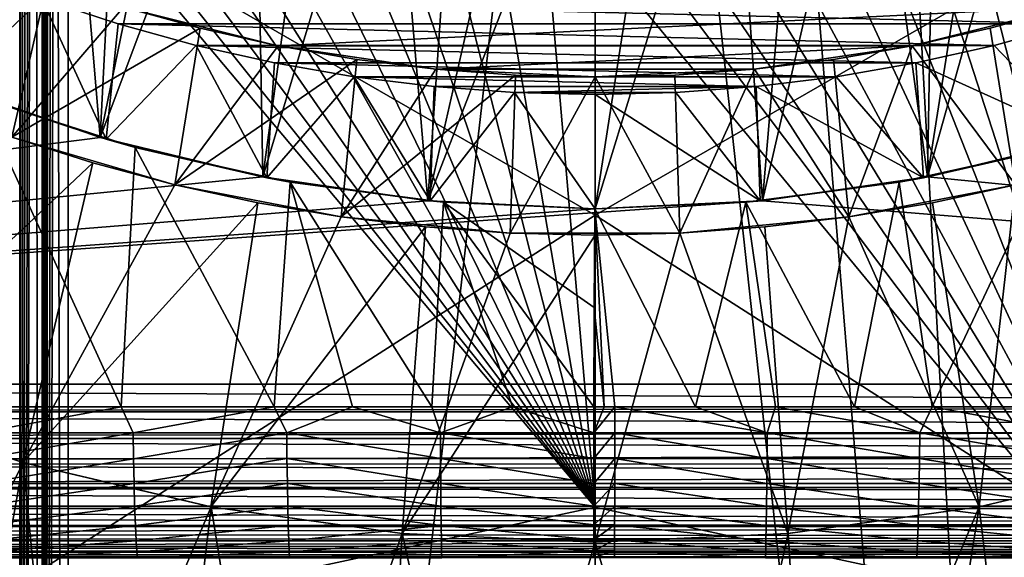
# Model space of a CAD drawing. Header units: metres. Extents: x -104 to 104, y -68 to 90.
# Tile 257 of 656: x -3.28 to 2.33, y -15.7 to -12.64. Entities that reach past the tile are written whole.
import ezdxf

# ---------------------------------------------------------------- set-up
doc = ezdxf.new("R2010")
doc.units = ezdxf.units.M
doc.layers.add('solid_FIT-BATH-153_SW0002', color=7, linetype='CONTINUOUS')

msp = doc.modelspace()

# ---------------------------------------------------------------- linework, layer by layer
at = {"layer": 'solid_FIT-BATH-153_SW0002'}
for points in [[(-3.138919, -33.664112, 59.808655), (-3, 21.43195, 59.796501), (-3, -33.664112, 59.796501)], [(-3.039345, 21.345621, 59.79747), (-3, 21.43195, 59.796501), (-3.138919, -33.664112, 59.808655)], [(3, -33.664112, 59.796501), (-3, 21.43195, 59.796501), (-1.503199, 21.284964, 59.796501)], [(3, -33.664112, 59.796501), (-3, -33.664112, 59.796501), (-3, 21.43195, 59.796501)], [(3, -33.664112, 59.796501), (1.506204, 21.28516, 59.796501), (3, 21.43195, 59.796501)], [(-3.079806, 21.25662, 59.800491), (-3.039345, 21.345621, 59.79747), (-3.138919, -33.664112, 59.808655)], [(-3.104392, 21.202333, 59.803341), (-3.079806, 21.25662, 59.800491), (-3.138919, -33.664112, 59.808655)], [(3, -33.664112, 59.796501), (-1.503199, 21.284964, 59.796501), (0, 21.235888, 59.796501)], [(3, -33.664112, 59.796501), (0, 21.235888, 59.796501), (1.506204, 21.28516, 59.796501)], [(-3.120061, 21.167622, 59.805561), (-3.104392, 21.202333, 59.803341), (-3.138919, -33.664112, 59.808655)], [(-3.160007, 21.078621, 59.812668), (-3.120061, 21.167622, 59.805561), (-3.138919, -33.664112, 59.808655)], [(-3.160007, 21.078621, 59.812668), (-3.138919, -33.664112, 59.808655), (-3.273747, -33.664112, 59.844795)], [(-3.199542, 20.989618, 59.821785), (-3.160007, 21.078621, 59.812668), (-3.273747, -33.664112, 59.844795)], [(-3.207005, 20.972694, 59.823746), (-3.199542, 20.989618, 59.821785), (-3.273747, -33.664112, 59.844795)], [(-3.238563, 20.90062, 59.832901), (-3.207005, 20.972694, 59.823746), (-3.273747, -33.664112, 59.844795)], [(-3.27697, 20.811617, 59.845978), (-3.238563, 20.90062, 59.832901), (-3.273747, -33.664112, 59.844795)], [(-3.27697, 20.811617, 59.845978), (-3.273747, -33.664112, 59.844795), (-3.400242, -33.664112, 59.90382)], [(-3.273747, 18.675392, 72.748207), (-3.400242, 18.675392, 72.689178), (-3.399395, -33.664112, 72.689674)], [(-3.273747, 18.675392, 72.748207), (-3.399395, -33.664112, 72.689674), (-3.272829, -33.664112, 72.748543)], [(-3.138919, 18.675392, 72.784348), (-3.273747, 18.675392, 72.748207), (-3.272829, -33.664112, 72.748543)], [(-3.138919, 18.675392, 72.784348), (-3.272829, -33.664112, 72.748543), (-3.137956, -33.664112, 72.784515)], [(-3.138919, 18.675392, 72.784348), (-3.137956, -33.664112, 72.784515), (-3, -33.664112, 72.796501)], [(-3.138919, 18.675392, 72.784348), (-3, -33.664112, 72.796501), (-3, 18.675392, 72.796501)], [(3, 18.675392, 72.796501), (-3, -33.664112, 72.796501), (3, -33.664112, 72.796501)], [(-3, 18.675392, 72.796501), (-3, -33.664112, 72.796501), (3, 18.675392, 72.796501)], [(-17.18494, -17.214111, 0.796502), (-2.847588, -10.108701, 0.796502), (-3.500053, -9.776165, 0.796502)], [(-17.18494, -17.214111, 0.796502), (-2.162943, -10.371553, 0.796502), (-2.847588, -10.108701, 0.796502)], [(17.184942, -17.214111, 0.796502), (2.847568, -10.10871, 0.796502), (2.16292, -10.371561, 0.796502)], [(17.184942, -17.214111, 0.796502), (-2.162943, -10.371553, 0.796502), (-17.18494, -17.214111, 0.796502)], [(-3.401112, -10.398576, -1.703498), (-3.047198, -10.567149, -1.703498), (-3.717103, -12.997561, -1.703498)], [(17.184942, -17.214111, 0.796502), (-1.455257, -10.561094, 0.796502), (-2.162943, -10.371553, 0.796502)], [(17.184942, -17.214111, 0.796502), (2.16292, -10.371561, 0.796502), (1.455235, -10.561099, 0.796502)], [(-3.685249, -11.625681, 15.553202), (0.000001, -13.750768, 15.496895), (0.000001, -10.485798, 15.583759)], [(3.685249, -11.626538, 15.55318), (0.000001, -10.485798, 15.583759), (0.000001, -13.750768, 15.496895)], [(-3.047198, -10.567149, -1.703498), (-2.817144, -13.309086, -1.703498), (-3.717103, -12.997561, -1.703498)], [(-3.047198, -10.567149, -1.703498), (-2.683803, -10.717402, -1.703498), (-2.817144, -13.309086, -1.703498)], [(17.184942, -17.214111, 0.796502), (-0.732798, -10.675613, 0.796502), (-1.455257, -10.561094, 0.796502)], [(17.184942, -17.214111, 0.796502), (1.455235, -10.561099, 0.796502), (0.732782, -10.675615, 0.796502)], [(17.184942, -17.214111, 0.796502), (0, -10.714112, 0.796502), (-0.732798, -10.675613, 0.796502)], [(17.184942, -17.214111, 0.796502), (0.732782, -10.675615, 0.796502), (0, -10.714112, 0.796502)], [(-2.683803, -10.717402, -1.703498), (-2.313332, -10.848422, -1.703498), (-2.817144, -13.309086, -1.703498)], [(2.683694, -10.717443, -1.703498), (2.817129, -13.309091, -1.703498), (1.892348, -13.533355, -1.703498)], [(2.313218, -10.848459, -1.703498), (2.683694, -10.717443, -1.703498), (1.892348, -13.533355, -1.703498)], [(-2.313332, -10.848422, -1.703498), (-1.937086, -10.959546, -1.703498), (-2.817144, -13.309086, -1.703498)], [(1.936971, -10.959577, -1.703498), (2.313218, -10.848459, -1.703498), (1.892348, -13.533355, -1.703498)], [(-1.937086, -10.959546, -1.703498), (-1.892358, -13.533353, -1.703498), (-2.817144, -13.309086, -1.703498)], [(-1.937086, -10.959546, -1.703498), (-1.554057, -11.051159, -1.703498), (-1.892358, -13.533353, -1.703498)], [(1.553946, -11.051182, -1.703498), (1.936971, -10.959577, -1.703498), (1.892348, -13.533355, -1.703498)], [(-1.554057, -11.051159, -1.703498), (-1.167951, -11.122589, -1.703498), (-1.892358, -13.533353, -1.703498)], [(1.553946, -11.051182, -1.703498), (1.892348, -13.533355, -1.703498), (0.951753, -13.668681, -1.703498)], [(1.16785, -11.122604, -1.703498), (1.553946, -11.051182, -1.703498), (0.951753, -13.668681, -1.703498)], [(-1.167951, -11.122589, -1.703498), (-0.951758, -13.66868, -1.703498), (-1.892358, -13.533353, -1.703498)], [(-1.167951, -11.122589, -1.703498), (-0.780931, -11.173428, -1.703498), (-0.951758, -13.66868, -1.703498)], [(0.780854, -11.173437, -1.703498), (1.16785, -11.122604, -1.703498), (0.951753, -13.668681, -1.703498)], [(-0.780931, -11.173428, -1.703498), (-0.391627, -11.203933, -1.703498), (-0.951758, -13.66868, -1.703498)], [(-0.391627, -11.203933, -1.703498), (0, -11.214112, -1.703498), (-0.951758, -13.66868, -1.703498)], [(0.780854, -11.173437, -1.703498), (0.951753, -13.668681, -1.703498), (0, -13.714112, -1.703498)], [(0.391583, -11.203938, -1.703498), (0.780854, -11.173437, -1.703498), (0, -13.714112, -1.703498)], [(0.391583, -11.203938, -1.703498), (0, -13.714112, -1.703498), (0, -11.214112, -1.703498)], [(0, -11.214112, -1.703498), (0, -13.714112, -1.703498), (-0.951758, -13.66868, -1.703498)], [(-6.357424, -13.730803, 12.492282), (-3.482898, -11.49421, 12.555638), (-3.226123, -11.604536, 12.552885)], [(-6.357424, -13.730803, 12.492282), (-3.226123, -11.604536, 12.552885), (-3.176851, -11.624575, 12.552384)], [(-3.176408, -16.095163, 12.426475), (-6.357424, -13.730803, 12.492282), (-3.176851, -11.624575, 12.552384)], [(-3.685249, -11.625681, 15.553202), (-3.685249, -16.10972, 15.427163), (0.000001, -13.750768, 15.496895)], [(-2.966746, -11.706045, 12.550349), (-0.000008, -15.413589, 12.448013), (-3.176851, -11.624575, 12.552384)], [(-3.176408, -16.095163, 12.426475), (-3.176851, -11.624575, 12.552384), (-0.000008, -15.413589, 12.448013)], [(3.685249, -16.11083, 15.42713), (3.685249, -11.626538, 15.55318), (0.000001, -13.750768, 15.496895)], [(-2.704803, -11.798802, 12.548029), (-0.000008, -15.413589, 12.448013), (-2.966746, -11.706045, 12.550349)], [(-2.440298, -11.882831, 12.545925), (-0.000008, -15.413589, 12.448013), (-2.704803, -11.798802, 12.548029)], [(-2.173292, -11.958138, 12.544037), (-0.000008, -15.413589, 12.448013), (-2.440298, -11.882831, 12.545925)], [(2.127348, -11.970153, 12.543736), (2.38928, -11.897948, 12.545547), (3.176401, -16.095066, 12.426477)], [(-1.904359, -12.024613, 12.542369), (-0.000008, -15.413589, 12.448013), (-2.173292, -11.958138, 12.544037)], [(1.86378, -12.033842, 12.542137), (2.127348, -11.970153, 12.543736), (3.176401, -16.095066, 12.426477)], [(-1.633996, -12.082194, 12.540925), (-0.000008, -15.413589, 12.448013), (-1.904359, -12.024613, 12.542369)], [(1.598975, -12.088984, 12.540754), (1.86378, -12.033842, 12.542137), (3.176401, -16.095066, 12.426477)], [(-1.362651, -12.130837, 12.539706), (-0.000008, -15.413589, 12.448013), (-1.633996, -12.082194, 12.540925)], [(1.333327, -12.135552, 12.539589), (1.598975, -12.088984, 12.540754), (3.176401, -16.095066, 12.426477)], [(-1.090719, -12.170531, 12.538714), (-0.000008, -15.413589, 12.448013), (-1.362651, -12.130837, 12.539706)], [(1.06716, -12.173549, 12.538638), (1.333327, -12.135552, 12.539589), (3.176401, -16.095066, 12.426477)], [(-0.81835, -12.201331, 12.537938), (-0.000008, -15.413589, 12.448013), (-1.090719, -12.170531, 12.538714)], [(-0.54566, -12.223301, 12.537374), (-0.000008, -15.413589, 12.448013), (-0.81835, -12.201331, 12.537938)], [(0.53379, -12.224058, 12.537354), (0.800607, -12.203031, 12.537895), (3.176401, -16.095066, 12.426477)], [(0.800607, -12.203031, 12.537895), (1.06716, -12.173549, 12.538638), (3.176401, -16.095066, 12.426477)], [(-3.539686, -12.260054, -35.203499), (-3.116271, -12.423381, -35.203499), (-4.216746, -12.946747, -34.303497)], [(-0.272813, -12.236473, 12.53705), (-0.000008, -15.413589, 12.448013), (-0.54566, -12.223301, 12.537374)], [(-0.272813, -12.236473, 12.53705), (-0.000009, -12.24087, 12.536988), (-0.000008, -15.413589, 12.448013)], [(-0.000009, -12.24087, 12.536988), (0.266863, -12.236664, 12.537046), (3.176401, -16.095066, 12.426477)], [(-0.000008, -15.413589, 12.448013), (-0.000009, -12.24087, 12.536988), (3.176401, -16.095066, 12.426477)], [(0.266863, -12.236664, 12.537046), (0.53379, -12.224058, 12.537354), (3.176401, -16.095066, 12.426477)], [(-3.577637, -12.352518, -7.703498), (-3.672907, -13.015174, -8.353498), (-3.149833, -12.51758, -7.703498)], [(-3.116271, -12.423381, -35.203499), (-3.319808, -13.305847, -34.303497), (-4.216746, -12.946747, -34.303497)], [(-3.116271, -12.423381, -35.203499), (-2.685302, -12.565759, -35.203499), (-3.319808, -13.305847, -34.303497)], [(-3.149833, -12.51758, -7.703498), (-3.672907, -13.015174, -8.353498), (-2.783429, -13.31893, -8.353498)], [(-3.149833, -12.51758, -7.703498), (2.714672, -12.661292, -7.703498), (3.149981, -12.517527, -7.703498)], [(-3.149833, -12.51758, -7.703498), (-2.783429, -13.31893, -8.353498), (-2.714497, -12.661341, -7.703498)], [(-3.149833, -12.51758, -7.703498), (-2.714497, -12.661341, -7.703498), (2.714672, -12.661292, -7.703498)], [(-2.685302, -12.565759, -35.203499), (-2.247843, -12.686831, -35.203499), (-3.319808, -13.305847, -34.303497)], [(-2.685641, -12.565599, -36.203499), (-1.805167, -12.786251, -36.203499), (-2.685302, -12.565759, -35.203499)], [(-2.685641, -12.565599, -36.203499), (2.685465, -12.565649, -36.203499), (-1.805167, -12.786251, -36.203499)], [(-1.805167, -12.786251, -36.203499), (-2.247843, -12.686831, -35.203499), (-2.685302, -12.565759, -35.203499)], [(-1.805167, -12.786251, -36.203499), (2.685465, -12.565649, -36.203499), (1.804922, -12.786301, -36.203499)], [(2.685465, -12.565649, -36.203499), (2.247843, -12.686831, -35.203499), (1.804847, -12.786324, -35.203499)], [(1.804922, -12.786301, -36.203499), (2.685465, -12.565649, -36.203499), (1.804847, -12.786324, -35.203499)], [(2.685465, -12.565649, -36.203499), (2.685302, -12.565759, -35.203499), (2.247843, -12.686831, -35.203499)], [(2.247843, -12.686831, -35.203499), (2.685302, -12.565759, -35.203499), (2.392556, -13.578095, -34.303497)], [(-2.714497, -12.661341, -7.703498), (-2.783429, -13.31893, -8.353498), (-2.271695, -12.783901, -7.703498)], [(-2.714497, -12.661341, -7.703498), (2.271918, -12.783849, -7.703498), (2.714672, -12.661292, -7.703498)], [(-2.714497, -12.661341, -7.703498), (-2.271695, -12.783901, -7.703498), (2.271918, -12.783849, -7.703498)], [(2.271918, -12.783849, -7.703498), (2.783422, -13.318932, -8.353498), (2.714672, -12.661292, -7.703498)], [(-2.247843, -12.686831, -35.203499), (-2.392556, -13.578095, -34.303497), (-3.319808, -13.305847, -34.303497)], [(-2.247843, -12.686831, -35.203499), (-1.804847, -12.786324, -35.203499), (-2.392556, -13.578095, -34.303497)], [(-1.805167, -12.786251, -36.203499), (-1.804847, -12.786324, -35.203499), (-2.247843, -12.686831, -35.203499)], [(1.804847, -12.786324, -35.203499), (2.247843, -12.686831, -35.203499), (2.392556, -13.578095, -34.303497)], [(-2.271695, -12.783901, -7.703498), (-2.783429, -13.31893, -8.353498), (-1.869375, -13.53783, -8.353498)], [(-1.804847, -12.786324, -35.203499), (-1.357262, -12.863994, -35.203499), (-2.392556, -13.578095, -34.303497)], [(-2.271695, -12.783901, -7.703498), (1.824678, -12.884329, -7.703498), (2.271918, -12.783849, -7.703498)], [(-2.271695, -12.783901, -7.703498), (-1.869375, -13.53783, -8.353498), (-1.824435, -12.884378, -7.703498)], [(-2.271695, -12.783901, -7.703498), (-1.824435, -12.884378, -7.703498), (1.824678, -12.884329, -7.703498)], [(-1.805167, -12.786251, -36.203499), (-0.906074, -12.919573, -36.203499), (-1.804847, -12.786324, -35.203499)], [(-1.805167, -12.786251, -36.203499), (1.804922, -12.786301, -36.203499), (-0.906074, -12.919573, -36.203499)], [(-0.906074, -12.919573, -36.203499), (-1.357262, -12.863994, -35.203499), (-1.804847, -12.786324, -35.203499)], [(-0.906074, -12.919573, -36.203499), (1.804922, -12.786301, -36.203499), (0.905894, -12.919592, -36.203499)], [(0.905894, -12.919592, -36.203499), (1.804922, -12.786301, -36.203499), (0.906366, -12.9196, -35.203499)], [(1.804922, -12.786301, -36.203499), (1.357262, -12.863994, -35.203499), (0.906366, -12.9196, -35.203499)], [(1.804922, -12.786301, -36.203499), (1.804847, -12.786324, -35.203499), (1.357262, -12.863994, -35.203499)], [(1.357262, -12.863994, -35.203499), (1.804847, -12.786324, -35.203499), (1.444655, -13.760777, -34.303497)], [(1.804847, -12.786324, -35.203499), (2.392556, -13.578095, -34.303497), (1.444655, -13.760777, -34.303497)], [(1.824678, -12.884329, -7.703498), (2.783422, -13.318932, -8.353498), (2.271918, -12.783849, -7.703498)], [(-1.357262, -12.863994, -35.203499), (-1.444655, -13.760777, -34.303497), (-2.392556, -13.578095, -34.303497)], [(-1.824435, -12.884378, -7.703498), (-1.869375, -13.53783, -8.353498), (-1.371961, -12.962809, -7.703498)], [(-1.824435, -12.884378, -7.703498), (1.372179, -12.962772, -7.703498), (1.824678, -12.884329, -7.703498)], [(-1.824435, -12.884378, -7.703498), (-1.371961, -12.962809, -7.703498), (1.372179, -12.962772, -7.703498)], [(-1.357262, -12.863994, -35.203499), (-0.906366, -12.9196, -35.203499), (-1.444655, -13.760777, -34.303497)], [(-0.906074, -12.919573, -36.203499), (-0.906366, -12.9196, -35.203499), (-1.357262, -12.863994, -35.203499)], [(0.906366, -12.9196, -35.203499), (1.357262, -12.863994, -35.203499), (1.444655, -13.760777, -34.303497)], [(1.372179, -12.962772, -7.703498), (1.869367, -13.537831, -8.353498), (1.824678, -12.884329, -7.703498)], [(1.824678, -12.884329, -7.703498), (1.869367, -13.537831, -8.353498), (2.783422, -13.318932, -8.353498)], [(-0.906366, -12.9196, -35.203499), (-0.453558, -12.952986, -35.203499), (-1.444655, -13.760777, -34.303497)], [(-0.906074, -12.919573, -36.203499), (-0.000078, -12.964071, -36.203499), (-0.906366, -12.9196, -35.203499)], [(-0.000078, -12.964071, -36.203499), (-0.453558, -12.952986, -35.203499), (-0.906366, -12.9196, -35.203499)], [(-0.906074, -12.919573, -36.203499), (0.905894, -12.919592, -36.203499), (-0.000078, -12.964071, -36.203499)], [(-0.000078, -12.964071, -36.203499), (0.905894, -12.919592, -36.203499), (0, -12.964112, -35.203499)], [(0.905894, -12.919592, -36.203499), (0.453558, -12.952986, -35.203499), (0, -12.964112, -35.203499)], [(0.905894, -12.919592, -36.203499), (0.906366, -12.9196, -35.203499), (0.453558, -12.952986, -35.203499)], [(0.453558, -12.952986, -35.203499), (0.906366, -12.9196, -35.203499), (0.483062, -13.852611, -34.303497)], [(0.906366, -12.9196, -35.203499), (1.444655, -13.760777, -34.303497), (0.483062, -13.852611, -34.303497)], [(-3.717085, -12.997567, -3.203498), (-2.817129, -13.309091, -3.203498), (-13.869938, -14.714112, -3.203498)], [(-3.717103, -12.997561, -1.703498), (-2.817144, -13.309086, -1.703498), (-3.717085, -12.997567, -3.203498)], [(-2.817144, -13.309086, -1.703498), (-2.817129, -13.309091, -3.203498), (-3.717085, -12.997567, -3.203498)], [(-1.371961, -12.962809, -7.703498), (-1.869375, -13.53783, -8.353498), (-0.938828, -13.669945, -8.353498)], [(-0.453558, -12.952986, -35.203499), (-0.483062, -13.852611, -34.303497), (-1.444655, -13.760777, -34.303497)], [(-1.371961, -12.962809, -7.703498), (0.915868, -13.019092, -7.703498), (1.372179, -12.962772, -7.703498)], [(-1.371961, -12.962809, -7.703498), (-0.938828, -13.669945, -8.353498), (-0.915688, -13.019111, -7.703498)], [(-1.371961, -12.962809, -7.703498), (-0.915688, -13.019111, -7.703498), (0.915868, -13.019092, -7.703498)], [(-0.453558, -12.952986, -35.203499), (0, -12.964112, -35.203499), (-0.483062, -13.852611, -34.303497)], [(0, -12.964112, -35.203499), (0.483062, -13.852611, -34.303497), (-0.483062, -13.852611, -34.303497)], [(-0.000078, -12.964071, -36.203499), (0, -12.964112, -35.203499), (-0.453558, -12.952986, -35.203499)], [(0, -12.964112, -35.203499), (0.453558, -12.952986, -35.203499), (0.483062, -13.852611, -34.303497)], [(0.915868, -13.019092, -7.703498), (1.869367, -13.537831, -8.353498), (1.372179, -12.962772, -7.703498)], [(-2.783429, -13.31893, -8.353498), (-3.672907, -13.015174, -8.353498), (-3.506724, -13.079094, -8.180037)], [(-0.915688, -13.019111, -7.703498), (-0.938828, -13.669945, -8.353498), (-0.458725, -13.052849, -7.703498)], [(-0.458725, -13.052849, -7.703498), (-0.938828, -13.669945, -8.353498), (-0.000007, -13.714112, -8.353498)], [(-0.915688, -13.019111, -7.703498), (-0.458725, -13.052849, -7.703498), (0.915868, -13.019092, -7.703498)], [(-0.458725, -13.052849, -7.703498), (0.458885, -13.052841, -7.703498), (0.915868, -13.019092, -7.703498)], [(-0.458725, -13.052849, -7.703498), (0.000077, -13.064072, -7.703498), (0.458885, -13.052841, -7.703498)], [(-0.458725, -13.052849, -7.703498), (-0.000007, -13.714112, -8.353498), (0.000077, -13.064072, -7.703498)], [(0.000077, -13.064072, -7.703498), (0.938817, -13.669946, -8.353498), (0.458885, -13.052841, -7.703498)], [(0.458885, -13.052841, -7.703498), (0.938817, -13.669946, -8.353498), (0.915868, -13.019092, -7.703498)], [(0.915868, -13.019092, -7.703498), (0.938817, -13.669946, -8.353498), (1.869367, -13.537831, -8.353498)], [(-3.539371, -14.842169, -7.948582), (-2.698185, -14.842205, -7.968091), (-3.506724, -13.079094, -8.180037)], [(-2.783429, -13.31893, -8.353498), (-3.506724, -13.079094, -8.180037), (-2.618905, -13.365088, -8.162195)], [(-2.698185, -14.842205, -7.968091), (-2.618905, -13.365088, -8.162195), (-3.506724, -13.079094, -8.180037)], [(0.000077, -13.064072, -7.703498), (-0.000007, -13.714112, -8.353498), (0.938817, -13.669946, -8.353498)], [(-2.817129, -13.309091, -3.203498), (-1.892348, -13.533355, -3.203498), (-13.869938, -14.714112, -3.203498)], [(-3.319808, -13.305847, -26.203499), (-2.859249, -13.453064, -26.203499), (-4.298605, -14.810597, -24.453499)], [(-2.392556, -13.578095, -34.303497), (-2.859249, -13.453064, -26.203499), (-3.319808, -13.305847, -26.203499)], [(-3.319808, -13.305847, -34.303497), (-2.392556, -13.578095, -34.303497), (-3.319808, -13.305847, -26.203499)], [(-2.817144, -13.309086, -1.703498), (-1.892358, -13.533353, -1.703498), (-2.817129, -13.309091, -3.203498)], [(-1.892358, -13.533353, -1.703498), (-1.892348, -13.533355, -3.203498), (-2.817129, -13.309091, -3.203498)], [(-1.869375, -13.53783, -8.353498), (-2.783429, -13.31893, -8.353498), (-2.618905, -13.365088, -8.162195)], [(2.613306, -13.366606, -8.162088), (2.783422, -13.318932, -8.353498), (1.869367, -13.537831, -8.353498)], [(1.892348, -13.533355, -1.703498), (2.817129, -13.309091, -1.703498), (1.892358, -13.533353, -3.203498)], [(1.892358, -13.533353, -3.203498), (2.817144, -13.309086, -3.203498), (13.869938, -14.714112, -3.203498)], [(2.817129, -13.309091, -1.703498), (2.817144, -13.309086, -3.203498), (1.892358, -13.533353, -3.203498)], [(-2.698185, -14.842205, -7.968091), (-1.826778, -14.842248, -7.979267), (-2.618905, -13.365088, -8.162195)], [(-1.869375, -13.53783, -8.353498), (-2.618905, -13.365088, -8.162195), (-1.736351, -13.562213, -8.146959)], [(-1.826778, -14.842248, -7.979267), (-1.736351, -13.562213, -8.146959), (-2.618905, -13.365088, -8.162195)], [(1.729764, -13.563372, -8.146863), (2.613306, -13.366606, -8.162088), (1.869367, -13.537831, -8.353498)], [(1.918252, -14.842234, -7.97844), (2.613306, -13.366606, -8.162088), (1.729764, -13.563372, -8.146863)], [(1.918252, -14.842234, -7.97844), (2.783233, -14.842198, -7.966555), (2.613306, -13.366606, -8.162088)], [(-2.859249, -13.453064, -26.203499), (-3.256982, -15.159725, -24.453499), (-4.298605, -14.810597, -24.453499)], [(-2.859249, -13.453064, -26.203499), (-2.392556, -13.578095, -26.203499), (-3.256982, -15.159725, -24.453499)], [(-2.392556, -13.578095, -34.303497), (-2.392556, -13.578095, -26.203499), (-2.859249, -13.453064, -26.203499)], [(-1.892348, -13.533355, -3.203498), (-0.951753, -13.668681, -3.203498), (-13.869938, -14.714112, -3.203498)], [(-1.892358, -13.533353, -1.703498), (-0.951758, -13.66868, -1.703498), (-1.892348, -13.533355, -3.203498)], [(-0.951758, -13.66868, -1.703498), (-0.951753, -13.668681, -3.203498), (-1.892348, -13.533355, -3.203498)], [(-0.938828, -13.669945, -8.353498), (-1.869375, -13.53783, -8.353498), (-1.736351, -13.562213, -8.146959)], [(-1.826778, -14.842248, -7.979267), (-1.38093, -14.84231, -7.982355), (-1.736351, -13.562213, -8.146959)], [(-0.938828, -13.669945, -8.353498), (-1.736351, -13.562213, -8.146959), (-0.863915, -13.676724, -8.136393)], [(-0.928754, -14.842402, -7.984159), (-0.863915, -13.676724, -8.136393), (-1.736351, -13.562213, -8.146959)], [(-1.38093, -14.84231, -7.982355), (-0.928754, -14.842402, -7.984159), (-1.736351, -13.562213, -8.146959)], [(1.729764, -13.563372, -8.146863), (1.869367, -13.537831, -8.353498), (0.938817, -13.669946, -8.353498)], [(0.951753, -13.668681, -1.703498), (1.892348, -13.533355, -1.703498), (0.951758, -13.66868, -3.203498)], [(0.951758, -13.66868, -3.203498), (1.892358, -13.533353, -3.203498), (13.869938, -14.714112, -3.203498)], [(1.892348, -13.533355, -1.703498), (1.892358, -13.533353, -3.203498), (0.951758, -13.66868, -3.203498)], [(-2.392556, -13.578095, -26.203499), (-1.920777, -13.680712, -26.203499), (-3.256982, -15.159725, -24.453499)], [(-1.444655, -13.760777, -34.303497), (-1.920777, -13.680712, -26.203499), (-2.392556, -13.578095, -26.203499)], [(-2.392556, -13.578095, -34.303497), (-1.444655, -13.760777, -34.303497), (-2.392556, -13.578095, -26.203499)], [(0.857524, -13.677277, -8.136331), (1.729764, -13.563372, -8.146863), (0.938817, -13.669946, -8.353498)], [(1.475638, -14.842295, -7.98182), (1.729764, -13.563372, -8.146863), (0.857524, -13.677277, -8.136331)], [(2.392556, -13.578095, -34.303497), (1.920777, -13.680712, -26.203499), (1.444655, -13.760777, -26.203499)], [(1.444655, -13.760777, -34.303497), (2.392556, -13.578095, -34.303497), (1.444655, -13.760777, -26.203499)], [(1.475638, -14.842295, -7.98182), (1.918252, -14.842234, -7.97844), (1.729764, -13.563372, -8.146863)], [(1.920777, -13.680712, -26.203499), (2.392556, -13.578095, -26.203499), (2.186567, -15.411502, -24.453499)], [(2.392556, -13.578095, -34.303497), (2.392556, -13.578095, -26.203499), (1.920777, -13.680712, -26.203499)], [(2.392556, -13.578095, -26.203499), (3.256982, -15.159725, -24.453499), (2.186567, -15.411502, -24.453499)], [(0.951758, -13.66868, -3.203498), (13.869938, -14.714112, -3.203498), (-13.869938, -14.714112, -3.203498)], [(0.951758, -13.66868, -3.203498), (-13.869938, -14.714112, -3.203498), (0, -13.714112, -3.203498)], [(-0.951753, -13.668681, -3.203498), (0, -13.714112, -3.203498), (-13.869938, -14.714112, -3.203498)], [(-0.951758, -13.66868, -1.703498), (0, -13.714112, -1.703498), (-0.951753, -13.668681, -3.203498)], [(0, -13.714112, -1.703498), (0, -13.714112, -3.203498), (-0.951753, -13.668681, -3.203498)], [(-0.938828, -13.669945, -8.353498), (-0.863915, -13.676724, -8.136393), (-0.001572, -13.714112, -8.132091)], [(-0.000007, -13.714112, -8.353498), (-0.938828, -13.669945, -8.353498), (-0.001572, -13.714112, -8.132091)], [(0.857524, -13.677277, -8.136331), (0.938817, -13.669946, -8.353498), (-0.000007, -13.714112, -8.353498)], [(0.951753, -13.668681, -1.703498), (0.951758, -13.66868, -3.203498), (0, -13.714112, -3.203498)], [(0.951753, -13.668681, -1.703498), (0, -13.714112, -3.203498), (0, -13.714112, -1.703498)], [(-1.920777, -13.680712, -26.203499), (-2.186567, -15.411502, -24.453499), (-3.256982, -15.159725, -24.453499)], [(-1.920777, -13.680712, -26.203499), (-1.444655, -13.760777, -26.203499), (-2.186567, -15.411502, -24.453499)], [(-1.444655, -13.760777, -34.303497), (-1.444655, -13.760777, -26.203499), (-1.920777, -13.680712, -26.203499)], [(-0.928754, -14.842402, -7.984159), (-0.470603, -14.842527, -7.984984), (-0.863915, -13.676724, -8.136393)], [(-0.005389, -14.277315, -8.058639), (-0.001572, -13.714112, -8.132091), (-0.863915, -13.676724, -8.136393)], [(-0.005389, -14.277315, -8.058639), (-0.863915, -13.676724, -8.136393), (-0.006959, -14.842647, -7.984818)], [(-0.470603, -14.842527, -7.984984), (-0.006959, -14.842647, -7.984818), (-0.863915, -13.676724, -8.136393)], [(-0.005389, -14.277315, -8.058639), (0.05207, -14.842726, -7.984794), (-0.001572, -13.714112, -8.132091)], [(0.857524, -13.677277, -8.136331), (-0.000007, -13.714112, -8.353498), (-0.001572, -13.714112, -8.132091)], [(0.571784, -14.842515, -7.984869), (0.857524, -13.677277, -8.136331), (-0.001572, -13.714112, -8.132091)], [(0.111248, -14.842641, -7.98479), (0.571784, -14.842515, -7.984869), (-0.001572, -13.714112, -8.132091)], [(0.05207, -14.842726, -7.984794), (0.111248, -14.842641, -7.98479), (-0.001572, -13.714112, -8.132091)], [(0.571784, -14.842515, -7.984869), (1.026701, -14.842388, -7.983863), (0.857524, -13.677277, -8.136331)], [(1.026701, -14.842388, -7.983863), (1.475638, -14.842295, -7.98182), (0.857524, -13.677277, -8.136331)], [(1.444655, -13.760777, -26.203499), (1.920777, -13.680712, -26.203499), (2.186567, -15.411502, -24.453499)], [(-3.176408, -16.095163, 12.426475), (-6.35644, -17.955019, 12.365408), (-6.357424, -13.730803, 12.492282)], [(-3.685249, -16.10972, 15.427163), (0.000001, -17.029219, 15.40094), (0.000001, -13.750768, 15.496895)], [(-1.444655, -13.760777, -26.203499), (-0.965018, -13.818133, -26.203499), (-2.186567, -15.411502, -24.453499)], [(-0.483062, -13.852611, -34.303497), (-0.965018, -13.818133, -26.203499), (-1.444655, -13.760777, -26.203499)], [(-1.444655, -13.760777, -34.303497), (-0.483062, -13.852611, -34.303497), (-1.444655, -13.760777, -26.203499)], [(3.685249, -16.11083, 15.42713), (0.000001, -13.750768, 15.496895), (0.000001, -17.029219, 15.40094)], [(1.444655, -13.760777, -34.303497), (0.965018, -13.818133, -26.203499), (0.483062, -13.852611, -26.203499)], [(0.483062, -13.852611, -34.303497), (1.444655, -13.760777, -34.303497), (0.483062, -13.852611, -26.203499)], [(0.965018, -13.818133, -26.203499), (1.444655, -13.760777, -26.203499), (1.097645, -15.563381, -24.453499)], [(1.444655, -13.760777, -34.303497), (1.444655, -13.760777, -26.203499), (0.965018, -13.818133, -26.203499)], [(1.444655, -13.760777, -26.203499), (2.186567, -15.411502, -24.453499), (1.097645, -15.563381, -24.453499)], [(-0.965018, -13.818133, -26.203499), (-1.097645, -15.563381, -24.453499), (-2.186567, -15.411502, -24.453499)], [(-0.965018, -13.818133, -26.203499), (-0.483062, -13.852611, -26.203499), (-1.097645, -15.563381, -24.453499)], [(-0.483062, -13.852611, -34.303497), (-0.483062, -13.852611, -26.203499), (-0.965018, -13.818133, -26.203499)], [(0.483062, -13.852611, -26.203499), (0.965018, -13.818133, -26.203499), (1.097645, -15.563381, -24.453499)], [(-0.483062, -13.852611, -26.203499), (0, -13.864112, -26.203499), (-1.097645, -15.563381, -24.453499)], [(0, -13.864112, -26.203499), (0, -15.614112, -24.453499), (-1.097645, -15.563381, -24.453499)], [(0.483062, -13.852611, -34.303497), (0, -13.864112, -26.203499), (-0.483062, -13.852611, -26.203499)], [(-0.483062, -13.852611, -34.303497), (0.483062, -13.852611, -34.303497), (-0.483062, -13.852611, -26.203499)], [(0.483062, -13.852611, -26.203499), (1.097645, -15.563381, -24.453499), (0, -15.614112, -24.453499)], [(0, -13.864112, -26.203499), (0.483062, -13.852611, -26.203499), (0, -15.614112, -24.453499)], [(0.483062, -13.852611, -34.303497), (0.483062, -13.852611, -26.203499), (0, -13.864112, -26.203499)], [(-0.005389, -14.277315, -8.058639), (-0.006959, -14.842647, -7.984818), (0.05207, -14.842726, -7.984794)], [(13.869773, -14.844116, -3.211985), (-13.869938, -14.714112, -3.203498), (13.869938, -14.714112, -3.203498)], [(-13.869739, -14.870073, -3.215735), (-13.869938, -14.714112, -3.203498), (13.869773, -14.844116, -3.211985)], [(-13.869739, -14.870073, -3.215735), (13.869773, -14.844116, -3.211985), (13.869738, -14.870423, -3.215791)], [(-4.299156, -14.810354, -15.203499), (-3.256246, -15.159921, -15.203499), (-4.218212, -17.091009, -15.203499)], [(-3.256982, -15.159725, -24.453499), (-3.256246, -15.159921, -15.203499), (-4.299156, -14.810354, -15.203499)], [(-3.256982, -15.159725, -24.453499), (-4.299156, -14.810354, -15.203499), (-4.298605, -14.810597, -24.453499)], [(-3.505262, -14.99034, -7.924406), (-2.698185, -14.842205, -7.968091), (-3.539371, -14.842169, -7.948582)], [(-2.630176, -14.990255, -7.942688), (-2.698185, -14.842205, -7.968091), (-3.505262, -14.99034, -7.924406)], [(-2.630176, -14.990255, -7.942688), (-1.826778, -14.842248, -7.979267), (-2.698185, -14.842205, -7.968091)], [(-1.755527, -14.990167, -7.951324), (-1.826778, -14.842248, -7.979267), (-2.630176, -14.990255, -7.942688)], [(-1.755527, -14.990167, -7.951324), (-1.38093, -14.84231, -7.982355), (-1.826778, -14.842248, -7.979267)], [(-0.880462, -14.990082, -7.953965), (-1.38093, -14.84231, -7.982355), (-1.755527, -14.990167, -7.951324)], [(-0.880462, -14.990082, -7.953965), (-0.928754, -14.842402, -7.984159), (-1.38093, -14.84231, -7.982355)], [(-0.880462, -14.990082, -7.953965), (-0.470603, -14.842527, -7.984984), (-0.928754, -14.842402, -7.984159)], [(-0.007099, -14.990562, -7.954147), (-0.470603, -14.842527, -7.984984), (-0.880462, -14.990082, -7.953965)], [(-0.007099, -14.990562, -7.954147), (-0.006959, -14.842647, -7.984818), (-0.470603, -14.842527, -7.984984)], [(-0.007099, -14.990562, -7.954147), (0.111248, -14.842641, -7.98479), (0.05207, -14.842726, -7.984794)], [(0.111247, -14.990562, -7.954118), (0.111248, -14.842641, -7.98479), (-0.007099, -14.990562, -7.954147)], [(-0.007099, -14.990562, -7.954147), (0.05207, -14.842726, -7.984794), (-0.006959, -14.842647, -7.984818)], [(0.979307, -14.990099, -7.953846), (0.111248, -14.842641, -7.98479), (0.111247, -14.990562, -7.954118)], [(0.979307, -14.990099, -7.953846), (0.571784, -14.842515, -7.984869), (0.111248, -14.842641, -7.98479)], [(0.979307, -14.990099, -7.953846), (1.026701, -14.842388, -7.983863), (0.571784, -14.842515, -7.984869)], [(0.979307, -14.990099, -7.953846), (1.847751, -14.990181, -7.950752), (1.026701, -14.842388, -7.983863)], [(1.847751, -14.990181, -7.950752), (1.475638, -14.842295, -7.98182), (1.026701, -14.842388, -7.983863)], [(1.847751, -14.990181, -7.950752), (1.918252, -14.842234, -7.97844), (1.475638, -14.842295, -7.98182)], [(1.847751, -14.990181, -7.950752), (2.716492, -14.990271, -7.941364), (1.918252, -14.842234, -7.97844)], [(2.716492, -14.990271, -7.941364), (2.783233, -14.842198, -7.966555), (1.918252, -14.842234, -7.97844)], [(-13.869739, -14.870073, -3.215735), (13.869738, -14.870423, -3.215791), (13.869594, -14.97256, -3.237473)], [(-13.869517, -15.022828, -3.252344), (-13.869739, -14.870073, -3.215735), (13.869594, -14.97256, -3.237473)], [(-13.869517, -15.022828, -3.252344), (13.869594, -14.97256, -3.237473), (13.869516, -15.02307, -3.252423)], [(-2.630176, -14.990255, -7.942688), (-3.505262, -14.99034, -7.924406), (-3.502097, -15.137862, -7.869245)], [(-2.630176, -14.990255, -7.942688), (-3.502097, -15.137862, -7.869245), (-2.627856, -15.137767, -7.887509)], [(-1.755527, -14.990167, -7.951324), (-2.630176, -14.990255, -7.942688), (-2.627856, -15.137767, -7.887509)], [(-1.755527, -14.990167, -7.951324), (-2.627856, -15.137767, -7.887509), (-1.753981, -15.137664, -7.896149)], [(-0.880462, -14.990082, -7.953965), (-1.755527, -14.990167, -7.951324), (-0.879855, -15.137555, -7.898805)], [(-1.755527, -14.990167, -7.951324), (-1.753981, -15.137664, -7.896149), (-0.879855, -15.137555, -7.898805)], [(-0.880462, -14.990082, -7.953965), (-0.879855, -15.137555, -7.898805), (-0.007222, -15.137619, -7.899017)], [(-0.007099, -14.990562, -7.954147), (-0.880462, -14.990082, -7.953965), (-0.007222, -15.137619, -7.899017)], [(0.111247, -14.990562, -7.954118), (-0.007099, -14.990562, -7.954147), (-0.007222, -15.137619, -7.899017)], [(0.111241, -15.137621, -7.898986), (0.111247, -14.990562, -7.954118), (-0.007222, -15.137619, -7.899017)], [(0.978424, -15.137575, -7.898684), (0.111247, -14.990562, -7.954118), (0.111241, -15.137621, -7.898986)], [(0.978424, -15.137575, -7.898684), (0.979307, -14.990099, -7.953846), (0.111247, -14.990562, -7.954118)], [(0.978424, -15.137575, -7.898684), (1.846044, -15.137677, -7.895578), (0.979307, -14.990099, -7.953846)], [(1.846044, -15.137677, -7.895578), (1.847751, -14.990181, -7.950752), (0.979307, -14.990099, -7.953846)], [(1.846044, -15.137677, -7.895578), (2.713974, -15.137782, -7.886189), (1.847751, -14.990181, -7.950752)], [(2.713974, -15.137782, -7.886189), (2.716492, -14.990271, -7.941364), (1.847751, -14.990181, -7.950752)], [(-13.869517, -15.022828, -3.252344), (13.869516, -15.02307, -3.252423), (13.869399, -15.096602, -3.279539)], [(-13.869278, -15.167968, -3.312423), (-13.869517, -15.022828, -3.252344), (13.869399, -15.096602, -3.279539)], [(-13.869278, -15.167968, -3.312423), (13.869399, -15.096602, -3.279539), (13.869278, -15.168164, -3.312523)], [(-13.869278, -15.167968, -3.312423), (13.869278, -15.168164, -3.312523), (13.869195, -15.214082, -3.337456)], [(-13.869025, -15.301906, -3.394487), (-13.869278, -15.167968, -3.312423), (13.869195, -15.214082, -3.337456)], [(-3.256246, -15.159921, -15.203499), (-3.630544, -17.262388, -15.203499), (-4.218212, -17.091009, -15.203499)], [(-3.256246, -15.159921, -15.203499), (-3.03677, -17.407663, -15.203499), (-3.630544, -17.262388, -15.203499)], [(-2.627856, -15.137767, -7.887509), (-3.502097, -15.137862, -7.869245), (-3.497916, -15.279218, -7.788257)], [(-2.627856, -15.137767, -7.887509), (-3.497916, -15.279218, -7.788257), (-2.624718, -15.279123, -7.806527)], [(-2.186567, -15.411502, -24.453499), (-3.256246, -15.159921, -15.203499), (-3.256982, -15.159725, -24.453499)], [(-3.256246, -15.159921, -15.203499), (-2.186418, -15.411451, -15.203499), (-3.03677, -17.407663, -15.203499)], [(-2.186567, -15.411502, -24.453499), (-2.186418, -15.411451, -15.203499), (-3.256246, -15.159921, -15.203499)], [(-1.753981, -15.137664, -7.896149), (-2.627856, -15.137767, -7.887509), (-2.624718, -15.279123, -7.806527)], [(-1.753981, -15.137664, -7.896149), (-2.624718, -15.279123, -7.806527), (-1.751802, -15.279019, -7.8152)], [(-0.879855, -15.137555, -7.898805), (-1.753981, -15.137664, -7.896149), (-0.878938, -15.278906, -7.817894)], [(-1.753981, -15.137664, -7.896149), (-1.751802, -15.279019, -7.8152), (-0.878938, -15.278906, -7.817894)], [(-0.879855, -15.137555, -7.898805), (-0.878938, -15.278906, -7.817894), (-0.007326, -15.27909, -7.818236)], [(-0.007222, -15.137619, -7.899017), (-0.879855, -15.137555, -7.898805), (-0.007326, -15.27909, -7.818236)], [(0.111241, -15.137621, -7.898986), (-0.007222, -15.137619, -7.899017), (-0.007326, -15.27909, -7.818236)], [(0.111228, -15.279089, -7.818204), (0.111241, -15.137621, -7.898986), (-0.007326, -15.27909, -7.818236)], [(0.977172, -15.278925, -7.817769), (0.111241, -15.137621, -7.898986), (0.111228, -15.279089, -7.818204)], [(0.977172, -15.278925, -7.817769), (0.978424, -15.137575, -7.898684), (0.111241, -15.137621, -7.898986)], [(0.977172, -15.278925, -7.817769), (1.843711, -15.279032, -7.814626), (0.978424, -15.137575, -7.898684)], [(1.843711, -15.279032, -7.814626), (1.846044, -15.137677, -7.895578), (0.978424, -15.137575, -7.898684)], [(1.843711, -15.279032, -7.814626), (2.710627, -15.279137, -7.805207), (1.846044, -15.137677, -7.895578)], [(2.710627, -15.279137, -7.805207), (2.713974, -15.137782, -7.886189), (1.846044, -15.137677, -7.895578)], [(3.256982, -15.159725, -24.453499), (3.256246, -15.159921, -15.203499), (2.186418, -15.411451, -15.203499)], [(3.256982, -15.159725, -24.453499), (2.186418, -15.411451, -15.203499), (2.186567, -15.411502, -24.453499)], [(2.186418, -15.411451, -15.203499), (3.256246, -15.159921, -15.203499), (2.437068, -17.528107, -15.203499)], [(-13.869025, -15.301906, -3.394487), (13.869195, -15.214082, -3.337456), (13.869025, -15.302002, -3.394557)], [(-2.624718, -15.279123, -7.806527), (-3.497916, -15.279218, -7.788257), (-3.49292, -15.408163, -7.68316)], [(-2.624718, -15.279123, -7.806527), (-3.49292, -15.408163, -7.68316), (-2.620967, -15.408078, -7.701456)], [(-1.751802, -15.279019, -7.8152), (-2.624718, -15.279123, -7.806527), (-2.620967, -15.408078, -7.701456)], [(-1.751802, -15.279019, -7.8152), (-2.620967, -15.408078, -7.701456), (-1.749173, -15.407986, -7.710186)], [(-0.878938, -15.278906, -7.817894), (-1.751802, -15.279019, -7.8152), (-0.8778, -15.407882, -7.712939)], [(-1.751802, -15.279019, -7.8152), (-1.749173, -15.407986, -7.710186), (-0.8778, -15.407882, -7.712939)], [(-0.878938, -15.278906, -7.817894), (-0.8778, -15.407882, -7.712939), (-0.007403, -15.407907, -7.713308)], [(-0.007326, -15.27909, -7.818236), (-0.878938, -15.278906, -7.817894), (-0.007403, -15.407907, -7.713308)], [(0.111228, -15.279089, -7.818204), (-0.007326, -15.27909, -7.818236), (-0.007403, -15.407907, -7.713308)], [(0.111209, -15.407903, -7.713278), (0.111228, -15.279089, -7.818204), (-0.007403, -15.407907, -7.713308)], [(0.975677, -15.407899, -7.712809), (0.111228, -15.279089, -7.818204), (0.111209, -15.407903, -7.713278)], [(0.975677, -15.407899, -7.712809), (0.977172, -15.278925, -7.817769), (0.111228, -15.279089, -7.818204)], [(0.975677, -15.407899, -7.712809), (1.840945, -15.407996, -7.709608), (0.977172, -15.278925, -7.817769)], [(1.840945, -15.407996, -7.709608), (1.843711, -15.279032, -7.814626), (0.977172, -15.278925, -7.817769)], [(1.840945, -15.407996, -7.709608), (2.706666, -15.408091, -7.700134), (1.843711, -15.279032, -7.814626)], [(2.706666, -15.408091, -7.700134), (2.710627, -15.279137, -7.805207), (1.843711, -15.279032, -7.814626)], [(-13.869025, -15.301906, -3.394487), (13.868982, -15.322957, -3.410209), (13.868763, -15.421219, -3.496392)], [(-13.868763, -15.421219, -3.496392), (-13.869025, -15.301906, -3.394487), (13.868763, -15.421219, -3.496392)], [(-13.869025, -15.301906, -3.394487), (13.869025, -15.302002, -3.394557), (13.868982, -15.322957, -3.410209)], [(-3.487381, -15.518415, -7.557245), (-2.620967, -15.408078, -7.701456), (-3.49292, -15.408163, -7.68316)], [(-3.487381, -15.518415, -7.557245), (-2.616865, -15.518351, -7.575581), (-2.620967, -15.408078, -7.701456)], [(-2.186418, -15.411451, -15.203499), (-2.435863, -17.527184, -15.203499), (-3.03677, -17.407663, -15.203499)], [(-2.616865, -15.518351, -7.575581), (-1.749173, -15.407986, -7.710186), (-2.620967, -15.408078, -7.701456)], [(-2.616865, -15.518351, -7.575581), (-1.746327, -15.518278, -7.584387), (-1.749173, -15.407986, -7.710186)], [(-2.186418, -15.411451, -15.203499), (-1.831048, -17.620359, -15.203499), (-2.435863, -17.527184, -15.203499)], [(-2.186567, -15.411502, -24.453499), (-1.098367, -15.563257, -15.203499), (-2.186418, -15.411451, -15.203499)], [(-1.097645, -15.563381, -24.453499), (-1.098367, -15.563257, -15.203499), (-2.186567, -15.411502, -24.453499)], [(-2.186418, -15.411451, -15.203499), (-1.098367, -15.563257, -15.203499), (-1.831048, -17.620359, -15.203499)], [(-0.876554, -15.518195, -7.587211), (-0.8778, -15.407882, -7.712939), (-1.749173, -15.407986, -7.710186)], [(-1.746327, -15.518278, -7.584387), (-0.876554, -15.518195, -7.587211), (-1.749173, -15.407986, -7.710186)], [(-0.007446, -15.515299, -7.591553), (-0.007403, -15.407907, -7.713308), (-0.8778, -15.407882, -7.712939)], [(-0.876554, -15.518195, -7.587211), (-0.007446, -15.515299, -7.591553), (-0.8778, -15.407882, -7.712939)], [(0.111209, -15.407903, -7.713278), (-0.007403, -15.407907, -7.713308), (-0.007446, -15.515299, -7.591553)], [(0.111185, -15.515301, -7.591515), (0.111209, -15.407903, -7.713278), (-0.007446, -15.515299, -7.591553)], [(0.974087, -15.518208, -7.587075), (0.111209, -15.407903, -7.713278), (0.111185, -15.515301, -7.591515)], [(0.974087, -15.518208, -7.587075), (0.975677, -15.407899, -7.712809), (0.111209, -15.407903, -7.713278)], [(0.974087, -15.518208, -7.587075), (1.837978, -15.518285, -7.5838), (0.975677, -15.407899, -7.712809)], [(1.837978, -15.518285, -7.5838), (1.840945, -15.407996, -7.709608), (0.975677, -15.407899, -7.712809)], [(2.186567, -15.411502, -24.453499), (1.098367, -15.563257, -15.203499), (1.097645, -15.563381, -24.453499)], [(1.098367, -15.563257, -15.203499), (2.186418, -15.411451, -15.203499), (1.228646, -17.686989, -15.203499)], [(2.186567, -15.411502, -24.453499), (2.186418, -15.411451, -15.203499), (1.098367, -15.563257, -15.203499)], [(2.186418, -15.411451, -15.203499), (1.83536, -17.620754, -15.203499), (1.228646, -17.686989, -15.203499)], [(2.186418, -15.411451, -15.203499), (2.437068, -17.528107, -15.203499), (1.83536, -17.620754, -15.203499)], [(1.837978, -15.518285, -7.5838), (2.702364, -15.518358, -7.574255), (1.840945, -15.407996, -7.709608)], [(2.702364, -15.518358, -7.574255), (2.706666, -15.408091, -7.700134), (1.840945, -15.407996, -7.709608)], [(13.868541, -15.507369, -3.594612), (-13.868763, -15.421219, -3.496392), (13.868763, -15.421219, -3.496392)], [(13.868541, -15.507369, -3.594612), (-13.868629, -15.474462, -3.553984), (-13.868763, -15.421219, -3.496392)], [(-3.176408, -16.095163, 12.426475), (-0.000008, -15.413589, 12.448013), (-0.000008, -18.600512, 12.35003)], [(-0.000008, -18.600512, 12.35003), (-0.000008, -15.413589, 12.448013), (3.176401, -16.095066, 12.426477)], [(13.868541, -15.507369, -3.594612), (-13.868498, -15.523052, -3.615607), (-13.868629, -15.474462, -3.553984)], [(13.868541, -15.507369, -3.594612), (13.868497, -15.523108, -3.615685), (-13.868498, -15.523052, -3.615607)], [(13.868497, -15.523108, -3.615685), (-13.868371, -15.566686, -3.680892), (-13.868498, -15.523052, -3.615607)], [(13.868497, -15.523108, -3.615685), (13.868328, -15.580133, -3.703492), (-13.868371, -15.566686, -3.680892)], [(-3.481617, -15.605562, -7.415664), (-2.616865, -15.518351, -7.575581), (-3.487381, -15.518415, -7.557245)], [(-3.481617, -15.605562, -7.415664), (-2.6127, -15.605537, -7.434011), (-2.616865, -15.518351, -7.575581)], [(-2.6127, -15.605537, -7.434011), (-1.746327, -15.518278, -7.584387), (-2.616865, -15.518351, -7.575581)], [(-2.6127, -15.605537, -7.434011), (-1.743509, -15.605508, -7.442866), (-1.746327, -15.518278, -7.584387)], [(-1.743509, -15.605508, -7.442866), (-0.876554, -15.518195, -7.587211), (-1.746327, -15.518278, -7.584387)], [(-1.743509, -15.605508, -7.442866), (-0.875321, -15.605471, -7.445733), (-0.876554, -15.518195, -7.587211)], [(-0.007458, -15.600049, -7.45695), (-0.007446, -15.515299, -7.591553), (-0.876554, -15.518195, -7.587211)], [(-0.875321, -15.605471, -7.445733), (-0.007458, -15.600049, -7.45695), (-0.876554, -15.518195, -7.587211)], [(0.111185, -15.515301, -7.591515), (-0.007446, -15.515299, -7.591553), (-0.007458, -15.600049, -7.45695)], [(0.111158, -15.600054, -7.456902), (0.111185, -15.515301, -7.591515), (-0.007458, -15.600049, -7.45695)], [(0.972556, -15.605497, -7.445555), (0.111185, -15.515301, -7.591515), (0.111158, -15.600054, -7.456902)], [(0.972556, -15.605497, -7.445555), (0.974087, -15.518208, -7.587075), (0.111185, -15.515301, -7.591515)], [(0.972556, -15.605497, -7.445555), (1.835056, -15.605548, -7.442199), (0.974087, -15.518208, -7.587075)], [(1.835056, -15.605548, -7.442199), (1.837978, -15.518285, -7.5838), (0.974087, -15.518208, -7.587075)], [(1.835056, -15.605548, -7.442199), (2.698011, -15.605597, -7.432571), (1.837978, -15.518285, -7.5838)], [(2.698011, -15.605597, -7.432571), (2.702364, -15.518358, -7.574255), (1.837978, -15.518285, -7.5838)], [(13.868328, -15.580133, -3.703492), (-13.868247, -15.605087, -3.749446), (-13.868371, -15.566686, -3.680892)], [(13.868328, -15.580133, -3.703492), (13.868246, -15.605109, -3.74949), (-13.868247, -15.605087, -3.749446)], [(-1.098367, -15.563257, -15.203499), (-1.224082, -17.686861, -15.203499), (-1.831048, -17.620359, -15.203499)], [(-1.098367, -15.563257, -15.203499), (-0.613777, -17.726913, -15.203499), (-1.224082, -17.686861, -15.203499)], [(-1.098367, -15.563257, -15.203499), (0, -15.614112, -15.203499), (-0.613777, -17.726913, -15.203499)], [(0, -15.614112, -24.453499), (0, -15.614112, -15.203499), (-1.098367, -15.563257, -15.203499)], [(0, -15.614112, -24.453499), (-1.098367, -15.563257, -15.203499), (-1.097645, -15.563381, -24.453499)], [(0, -15.614112, -15.203499), (1.098367, -15.563257, -15.203499), (0.616823, -17.726908, -15.203499)], [(1.097645, -15.563381, -24.453499), (1.098367, -15.563257, -15.203499), (0, -15.614112, -15.203499)], [(1.097645, -15.563381, -24.453499), (0, -15.614112, -15.203499), (0, -15.614112, -24.453499)], [(1.098367, -15.563257, -15.203499), (1.228646, -17.686989, -15.203499), (0.616823, -17.726908, -15.203499)], [(13.868246, -15.605109, -3.74949), (-13.868127, -15.637991, -3.820813), (-13.868247, -15.605087, -3.749446)], [(13.868246, -15.605109, -3.74949), (13.868127, -15.638051, -3.820959), (-13.868127, -15.637991, -3.820813)], [(-3.475957, -15.667415, -7.264681), (-2.6127, -15.605537, -7.434011), (-3.481617, -15.605562, -7.415664)], [(-3.475957, -15.667415, -7.264681), (-2.608768, -15.667393, -7.28311), (-2.6127, -15.605537, -7.434011)], [(-2.608768, -15.667393, -7.28311), (-1.743509, -15.605508, -7.442866), (-2.6127, -15.605537, -7.434011)], [(-2.608768, -15.667393, -7.28311), (-1.740965, -15.667368, -7.292085), (-1.743509, -15.605508, -7.442866)], [(-1.740965, -15.667368, -7.292085), (-0.875321, -15.605471, -7.445733), (-1.743509, -15.605508, -7.442866)], [(-1.740965, -15.667368, -7.292085), (-0.874224, -15.66734, -7.295063), (-0.875321, -15.605471, -7.445733)], [(-0.007439, -15.663056, -7.308592), (-0.007458, -15.600049, -7.45695), (-0.875321, -15.605471, -7.445733)], [(-0.874224, -15.66734, -7.295063), (-0.007439, -15.663056, -7.308592), (-0.875321, -15.605471, -7.445733)], [(0, -15.614112, -15.203499), (-0.00011, -17.740517, -15.203499), (-0.613777, -17.726913, -15.203499)], [(0.111158, -15.600054, -7.456902), (-0.007458, -15.600049, -7.45695), (-0.007439, -15.663056, -7.308592)], [(0.111126, -15.663062, -7.308532), (0.111158, -15.600054, -7.456902), (-0.007439, -15.663056, -7.308592)], [(0, -15.614112, -15.203499), (0.616823, -17.726908, -15.203499), (-0.00011, -17.740517, -15.203499)], [(0.97124, -15.667344, -7.294917), (0.111158, -15.600054, -7.456902), (0.111126, -15.663062, -7.308532)], [(0.97124, -15.667344, -7.294917), (0.972556, -15.605497, -7.445555), (0.111158, -15.600054, -7.456902)], [(0.97124, -15.667344, -7.294917), (1.832432, -15.66737, -7.291482), (0.972556, -15.605497, -7.445555)], [(1.832432, -15.66737, -7.291482), (1.835056, -15.605548, -7.442199), (0.972556, -15.605497, -7.445555)], [(1.832432, -15.66737, -7.291482), (2.693924, -15.667395, -7.281772), (1.835056, -15.605548, -7.442199)], [(2.693924, -15.667395, -7.281772), (2.698011, -15.605597, -7.432571), (1.835056, -15.605548, -7.442199)], [(13.868011, -15.665174, -3.894497), (-13.868011, -15.665189, -3.894545), (-13.868127, -15.637991, -3.820813)], [(13.868127, -15.638051, -3.820959), (13.868011, -15.665174, -3.894497), (-13.868127, -15.637991, -3.820813)], [(13.868011, -15.665174, -3.894497), (13.867935, -15.680122, -3.944994), (-13.868011, -15.665189, -3.894545)], [(13.867935, -15.680122, -3.944994), (-13.867897, -15.686512, -3.970177), (-13.868011, -15.665189, -3.894545)], [(13.867935, -15.680122, -3.944994), (13.867791, -15.701806, -4.047099), (-13.867897, -15.686512, -3.970177)], [(13.867791, -15.701806, -4.047099), (-13.867786, -15.701821, -4.047194), (-13.867897, -15.686512, -3.970177)], [(-3.470715, -15.702909, -7.11117), (-2.608768, -15.667393, -7.28311), (-3.475957, -15.667415, -7.264681)], [(-3.470715, -15.702909, -7.11117), (-2.605332, -15.702904, -7.129635), (-2.608768, -15.667393, -7.28311)], [(-2.605332, -15.702904, -7.129635), (-1.740965, -15.667368, -7.292085), (-2.608768, -15.667393, -7.28311)], [(-2.605332, -15.702904, -7.129635), (-1.738909, -15.702897, -7.138686), (-1.740965, -15.667368, -7.292085)], [(-1.738909, -15.702897, -7.138686), (-0.874224, -15.66734, -7.295063), (-1.740965, -15.667368, -7.292085)], [(-1.738909, -15.702897, -7.138686), (-0.873368, -15.702889, -7.141729), (-0.874224, -15.66734, -7.295063)], [(-0.873368, -15.702889, -7.141729), (-0.007439, -15.663056, -7.308592), (-0.874224, -15.66734, -7.295063)], [(-0.873368, -15.702889, -7.141729), (-0.00739, -15.701346, -7.152432), (-0.007439, -15.663056, -7.308592)], [(0.111126, -15.663062, -7.308532), (-0.007439, -15.663056, -7.308592), (-0.00739, -15.701346, -7.152432)], [(0.111091, -15.701345, -7.152376), (0.111126, -15.663062, -7.308532), (-0.00739, -15.701346, -7.152432)], [(0.970262, -15.70289, -7.14158), (0.111126, -15.663062, -7.308532), (0.111091, -15.701345, -7.152376)], [(0.970262, -15.70289, -7.14158), (0.97124, -15.667344, -7.294917), (0.111126, -15.663062, -7.308532)], [(0.970262, -15.70289, -7.14158), (1.83031, -15.702897, -7.138075), (0.97124, -15.667344, -7.294917)], [(1.83031, -15.702897, -7.138075), (1.832432, -15.66737, -7.291482), (0.97124, -15.667344, -7.294917)], [(1.83031, -15.702897, -7.138075), (2.690359, -15.702904, -7.128293), (1.832432, -15.66737, -7.291482)], [(2.690359, -15.702904, -7.128293), (2.693924, -15.667395, -7.281772), (1.832432, -15.66737, -7.291482)]]:
    msp.add_3dface(points, dxfattribs=at)

doc.saveas('drawing.dxf')
